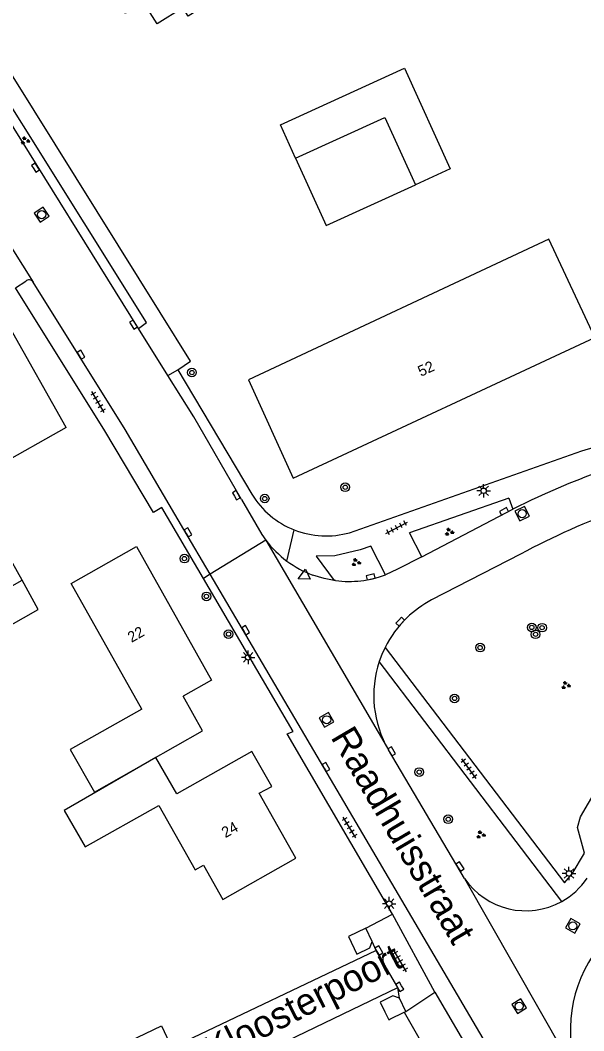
# Model space of a CAD drawing. Extents: x 136000 to 138005, y 398500 to 400500.
# Drawn here: x 137696.7 to 137748.9, y 399961.8 to 400055.3 of the extents above; entities that cross this region are included whole.
import ezdxf

# ---------------------------------------------------------------- set-up
doc = ezdxf.new("R2010")
doc.units = 0
for name, color, linetype in [('gg-afsc-muur', 7, 'Continuous'), ('gg-anno-huisnummerreeks BGT', 7, 'Continuous'), ('gg-anno-openbare ruimte label', 7, 'Continuous'), ('gg-bbg-gedigitaliseerde bebouwing', 7, 'Continuous'), ('gg-bbg-gedigitaliseerde bijgebouw', 7, 'Continuous'), ('gg-bbg-hoofdgebouw', 7, 'Continuous'), ('gg-bbg-luifel en loopbrug', 7, 'Continuous'), ('gg-knt-verharding', 7, 'Continuous'), ('gg-knt-verharding nz', 7, 'Continuous'), ('gt-grn-weggrens', 7, 'Continuous'), ('gt-symb-boom', 7, 'Continuous'), ('gt-symb-groenvak', 7, 'Continuous'), ('gt-symb-kolk', 7, 'Continuous'), ('gt-symb-lichtmast', 7, 'Continuous'), ('gt-symb-rioolschacht', 7, 'Continuous'), ('gt-symb-tegel verharding', 7, 'Continuous'), ('gt-symb-waterafsluiter', 7, 'Continuous')]:
    doc.layers.add(name, color=color, linetype=linetype)

# ---------------------------------------------------------------- blocks, each defined once
blk = doc.blocks.new('gt0-GRVAK')
at = {"layer": 'gt-symb-groenvak'}
for p, q in [((-0.11, 0.189), (-0.228, 0.24)), ((-0.182, 0.153), (0.088, 0.153)), ((-0.091, 0.211), (-0.156, 0.322)), ((-0.047, 0.214), (-0.047, 0.393)), ((-0.004, 0.211), (0.061, 0.322)), ((0.015, 0.189), (0.133, 0.24)), ((0.262, -0.052), (0.197, 0.059)), ((0.305, -0.049), (0.305, 0.13)), ((0.349, -0.052), (0.414, 0.059)), ((-0.245, -0.228), (-0.363, -0.177)), ((-0.318, -0.264), (-0.047, -0.264)), ((-0.226, -0.206), (-0.291, -0.095)), ((-0.183, -0.203), (-0.183, -0.024)), ((-0.139, -0.206), (-0.074, -0.095)), ((-0.12, -0.228), (-0.002, -0.177)), ((0.243, -0.074), (0.125, -0.023)), ((0.17, -0.11), (0.441, -0.11)), ((0.368, -0.074), (0.486, -0.023))]:
    blk.add_line(p, q, dxfattribs=at)
blk = doc.blocks.new('gt0-KOLK')
at = {"layer": 'gt-symb-kolk'}
blk.add_lwpolyline([(0, 0), (0.375, 0), (0.375, 0.4), (-0.375, 0.4), (-0.375, 0), (0, 0)], dxfattribs=at)
blk = doc.blocks.new('gt0-RS')
at = {"layer": 'gt-symb-rioolschacht'}
blk.add_lwpolyline([(-0.5, -0.5), (0.5, -0.5), (0.5, 0.5), (-0.5, 0.5)], close=True, dxfattribs=at)
blk.add_circle((0, 0), 0.375, dxfattribs=at)
blk = doc.blocks.new('gt0-TEG1')
at = {"layer": 'gt-symb-tegel verharding'}
for p, q in [((-1.125, 0), (1.125, 0)), ((-0.9, -0.25), (-0.9, 0.25)), ((-0.45, -0.25), (-0.45, 0.25)), ((0, -0.25), (0, 0.25)), ((0.45, -0.25), (0.45, 0.25)), ((0.9, -0.25), (0.9, 0.25))]:
    blk.add_line(p, q, dxfattribs=at)
blk = doc.blocks.new('gt0-BOOM')
at = {"layer": 'gt-symb-boom'}
for radius in [0.4, 0.2]:
    blk.add_circle((0, 0), radius, dxfattribs=at)
blk = doc.blocks.new('gt0-WAFSL')
at = {"layer": 'gt-symb-waterafsluiter'}
for p, q in [((-0.5, -0.333), (0, 0.667)), ((0, 0.667), (0.5, -0.333)), ((0.5, -0.333), (-0.5, -0.333))]:
    blk.add_line(p, q, dxfattribs=at)
blk = doc.blocks.new('gt0-LMAST')
at = {"layer": 'gt-symb-lichtmast'}
for p, q in [((-0.182, 0.173), (-0.447, 0.438)), ((-0.005, 0.246), (-0.005, 0.621)), ((0.172, 0.173), (0.437, 0.438)), ((-0.255, -0.004), (-0.63, -0.004)), ((-0.182, -0.181), (-0.447, -0.446)), ((-0.005, -0.254), (-0.005, -0.629)), ((0.437, -0.446), (0.172, -0.181)), ((0.245, -0.004), (0.62, -0.004))]:
    blk.add_line(p, q, dxfattribs=at)
blk.add_circle((-0.005, -0.004), 0.25, dxfattribs=at)

msp = doc.modelspace()

# ---------------------------------------------------------------- linework, layer by layer
at = {"layer": 'gg-afsc-muur'}
msp.add_lwpolyline([(137732.294, 399963.513), (137738.71, 399952.264), (137739.354, 399951.204)], dxfattribs=at)
at = {"layer": 'gg-bbg-gedigitaliseerde bebouwing'}
msp.add_line((137714.46, 399994.24), (137711.82, 399992.751), dxfattribs=at)
for points in [[(137701, 400017.63), (137694.527, 400013.978), (137690.474, 400021.278), (137679.478, 400015.173)], [(137708.012, 399991.569), (137701.45, 400003.2), (137707.5, 400006.6)], [(137708.012, 399991.569), (137701.381, 399987.828), (137703.605, 399983.885), (137713.631, 399989.541), (137711.82, 399992.751)], [(137709.298, 399987.081), (137700.814, 399982.176), (137702.759, 399978.812), (137709.574, 399982.649), (137712.941, 399976.67), (137713.707, 399977.102), (137715.489, 399973.937), (137722.26, 399977.75)]]:
    msp.add_lwpolyline(points, dxfattribs=at)
at = {"layer": 'gg-bbg-gedigitaliseerde bijgebouw'}
msp.add_line((137690.61, 399999.93), (137696.926, 400003.48), dxfattribs=at)
for points in [[(137722.231, 400042.561), (137720.828, 400045.636), (137732.306, 400050.873), (137736.555, 400041.558), (137733.334, 400040.089)], [(137722.231, 400042.561), (137730.488, 400046.328), (137733.334, 400040.089)], [(137696.926, 400003.48), (137695.467, 400006.077), (137689.251, 400002.584), (137690.61, 399999.93)]]:
    msp.add_lwpolyline(points, dxfattribs=at)
at = {"layer": 'gg-bbg-hoofdgebouw'}
msp.add_line((137707.5, 400006.6), (137714.46, 399994.24), dxfattribs=at)
for points in [[(137716.244, 400058.202), (137712.275, 400055.685), (137711.782, 400056.462), (137709.434, 400054.973), (137707.838, 400057.489), (137706.952, 400056.927), (137707.246, 400056.462), (137706.495, 400055.986), (137706.2, 400056.45)], [(137749.93, 400025.95), (137745.69, 400035.06), (137717.86, 400022.04), (137722.02, 400012.94), (137749.93, 400025.95)], [(137701, 400017.63), (137695.79, 400026.87), (137689.55, 400023.33), (137687.79, 400026.5)], [(137718.19, 399987.63), (137711.243, 399983.717), (137709.298, 399987.081)], [(137722.26, 399977.75), (137718.87, 399983.77), (137720.03, 399984.41), (137718.19, 399987.63)]]:
    msp.add_lwpolyline(points, dxfattribs=at)
at = {"layer": 'gg-bbg-luifel en loopbrug'}
for points in [[(137722.231, 400042.561), (137725.078, 400036.322), (137733.334, 400040.089)], [(137690.61, 399999.93), (137692.019, 399997.166), (137698.417, 400000.775), (137696.926, 400003.48)], [(137703.173, 399959.059), (137709.81, 399962.24), (137710.768, 399960.219)]]:
    msp.add_lwpolyline(points, dxfattribs=at)
at = {"layer": 'gg-knt-verharding'}
for p, q in [((137707.694, 400026.795), (137694.726, 400047.582)), ((137695.148, 400035.548), (137697.937, 400031.08)), ((137696.31, 400030.55), (137697.25, 400031.17)), ((137707.694, 400026.795), (137708.44, 400027.356)), ((137710.41, 400022.441), (137707.694, 400026.795)), ((137710.41, 400022.441), (137711.32, 400022.97)), ((137711.32, 400022.97), (137718.188, 400011.454)), ((137741.967, 400011.095), (137732.774, 400007.879)), ((137741.967, 400011.095), (137742.347, 400010.056)), ((137744.107, 400010.922), (137742.347, 400010.056)), ((137733.916, 400005.669), (137742.347, 400010.056)), ((137714.328, 400004.044), (137711.89, 400008.19)), ((137733.916, 400005.669), (137732.774, 400007.879)), ((137743.063, 400005.912), (137734.83, 400001.66)), ((137725.941, 400003.452), (137725.798, 400003.471)), ((137746.875, 399973.758), (137729.981, 399995.968)), ((137737.87, 399975.89), (137730.826, 399987.784)), ((137728.75, 399971.27), (137731.22, 399972.58)), ((137729.32, 399970.06), (137728.75, 399971.27)), ((137729.7, 399969.22), (137710.768, 399960.219)), ((137731.69, 399965.78), (137729.7, 399969.22)), ((137712.502, 399956.561), (137731.69, 399965.78)), ((137732.43, 399963.58), (137735.11, 399965.37)), ((137732.43, 399963.58), (137731.85, 399964.81)), ((137730.947, 399962.848), (137732.294, 399963.513)), ((137732.294, 399963.513), (137732.43, 399963.58))]:
    msp.add_line(p, q, dxfattribs=at)
for points in [[(137709.707, 400028.254), (137654.939, 400116.045), (137653.833, 400115.312)], [(137708.44, 400027.356), (137685.477, 400064.015), (137684.766, 400063.548)], [(137713.702, 400003.663), (137709.86, 400010.23), (137709.08, 400009.77), (137704.59, 400017.33), (137696.31, 400030.55)], [(137711.89, 400008.19), (137706.45, 400017.44), (137697.937, 400031.08)], [(137711.32, 400022.97), (137712.514, 400023.754), (137709.707, 400028.254)], [(137727.238, 400007.89), (137748.72, 400015.48), (137753.2, 400016.78), (137763.38, 400018.72), (137802.11, 400024.46)], [(137717.234, 400010.96), (137712.8, 400018.61), (137710.41, 400022.441)], [(137717.234, 400010.96), (137719.105, 400007.732), (137719.49, 400007.185)], [(137730.544, 400003.991), (137729.209, 400006.646), (137728.21, 400006.3), (137725.88, 400005.74), (137724.15, 400005.73), (137725.798, 400003.471)], [(137733.916, 400005.669), (137731.67, 400004.5), (137730.544, 400003.991)], [(137731.22, 399972.58), (137721.44, 399989.27), (137722, 399989.48), (137713.702, 400003.663)], [(137745.393, 399951.381), (137742.9, 399955.46), (137714.328, 400004.044)], [(137725.798, 400003.471), (137724.865, 400003.652), (137723.833, 400003.961)], [(137730.518, 399997.266), (137730.226, 399996.627), (137729.981, 399995.968)], [(137730.518, 399997.266), (137747.12, 399975.48), (137747.84, 399976.32), (137748.98, 399978.23), (137748.34, 399980.59), (137748.62, 399981.6), (137750.092, 399984.113), (137751.033, 399985.621), (137752.022, 399987.099), (137753.12, 399988.627)], [(137728.75, 399971.27), (137727.13, 399970.51), (137727.9, 399968.89), (137729.1, 399969.45), (137729.32, 399970.06)], [(137731.85, 399964.81), (137731.25, 399965.02), (137730.06, 399964.43), (137730.502, 399963.545)], [(137735.11, 399965.37), (137742.337, 399953.016), (137739.354, 399951.204)], [(137730.502, 399963.545), (137730.87, 399962.81), (137730.947, 399962.848)]]:
    msp.add_lwpolyline(points, dxfattribs=at)
for centre, radius, start, end in [((137697.555, 400030.828), 0.458, 33.41245, 131.66056), ((137773.181, 399949.598), 67.867, 108.16443, 115.366), ((137772.596, 399951.472), 61.935, 99.5411, 118.47931), ((137725.056, 400015.625), 8.036, 211.27194, 248.51366), ((137725.058, 400015.626), 8.037, 248.50099, 285.73517), ((137727.159, 400012.978), 9.611, 217.06515, 233.40935), ((137727.146, 400012.956), 9.586, 233.39382, 249.78025), ((137727.157, 400012.991), 9.616, 262.73481, 290.62275), ((137739.466, 399992.793), 10.006, 117.60009, 133.92078), ((137739.423, 399992.833), 9.947, 133.90262, 153.53339), ((137739.472, 399992.812), 10.002, 161.60764, 210.18219), ((137743.542, 399979.764), 6.869, 214.33528, 299.02485), ((137743.558, 399979.75), 6.849, 298.96289, 325.84354), ((137760.039, 399961.9), 12.372, 146.10054, 204.67877)]:
    msp.add_arc(centre, radius, start, end, dxfattribs=at)
at = {"layer": 'gg-knt-verharding nz'}
msp.add_line((137735.11, 399965.37), (137731.22, 399972.58), dxfattribs=at)
at = {"layer": 'gt-grn-weggrens'}
for p, q in [((137721.43, 400005.261), (137722.113, 400008.148)), ((137719.49, 400007.185), (137714.328, 400004.044)), ((137719.49, 400007.185), (137730.826, 399987.784)), ((137714.328, 400004.044), (137713.702, 400003.663)), ((137737.87, 399975.89), (137748.797, 399956.734)), ((137729.7, 399969.22), (137729.32, 399970.06)), ((137731.85, 399964.81), (137731.69, 399965.78))]:
    msp.add_line(p, q, dxfattribs=at)

# ---------------------------------------------------------------- block references
at = {"layer": 'gt-symb-boom'}
for p in [(137712.64, 400022.709), (137726.828, 400012.092), (137719.373, 400011.044), (137744.101, 399999.116), (137744.447, 399998.48), (137745.053, 399999.097), (137739.319, 399997.249), (137736.953, 399992.546), (137733.676, 399985.734), (137736.365, 399981.361)]:
    msp.add_blockref('gt0-BOOM', p, dxfattribs=at)
for p, rotation in [((137711.939, 400005.489), 120.3348058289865), ((137713.984, 400001.993), 120.3348058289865), ((137716.029, 399998.497), 120.33480583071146)]:
    msp.add_blockref('gt0-BOOM', p, dxfattribs=dict(at, rotation=rotation))
at = {"layer": 'gt-symb-groenvak'}
for p in [(137697.185, 400044.168), (137736.448, 400007.949), (137727.822, 400005.135), (137747.234, 399993.759), (137739.36, 399979.928)]:
    msp.add_blockref('gt0-GRVAK', p, dxfattribs=at)
at = {"layer": 'gt-symb-kolk'}
for p, rotation in [((137698.001, 400041.571), -57.99461679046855), ((137707.066, 400027.045), -58.2498030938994), ((137702.201, 400024.254), -57.99461679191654), ((137716.582, 400011.26), -60.511092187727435), ((137741.624, 400009.683), 27.769212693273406), ((137712.109, 400007.825), -59.743562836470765), ((137729.222, 400003.599), 12.479071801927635), ((137731.777, 399999.795), -132.8519084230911), ((137717.435, 399998.766), -59.48800062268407), ((137730.954, 399987.548), -58.741514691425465), ((137724.875, 399986.099), -59.74356283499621), ((137737.284, 399976.882), -57.040990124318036), ((137729.768, 399969.11), -59.99927221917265), ((137732.051, 399965.956), 120.25643716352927)]:
    msp.add_blockref('gt0-KOLK', p, dxfattribs=dict(at, rotation=rotation))
at = {"layer": 'gt-symb-lichtmast'}
for p in [(137739.644, 400011.772), (137717.846, 399996.354), (137747.544, 399976.351), (137730.906, 399973.555)]:
    msp.add_blockref('gt0-LMAST', p, dxfattribs=at)
at = {"layer": 'gt-symb-rioolschacht'}
for p, rotation in [((137698.733, 400037.327), 33.007061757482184), ((137743.207, 400009.645), 25.97571465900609), ((137725.106, 399990.576), 30.00072778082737), ((137747.895, 399971.491), 59.99927221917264), ((137742.926, 399964.059), 32.00538321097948)]:
    msp.add_blockref('gt0-RS', p, dxfattribs=dict(at, rotation=rotation))
at = {"layer": 'gt-symb-tegel verharding'}
for p, rotation in [((137703.942, 400019.975), 120.66892665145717), ((137731.59, 400008.345), 28.153346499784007), ((137738.292, 399986.046), 126.01052540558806), ((137727.218, 399980.598), 121.00306752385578), ((137731.926, 399968.221), 121.00306752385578)]:
    msp.add_blockref('gt0-TEG1', p, dxfattribs=dict(at, rotation=rotation))
at = {"layer": 'gt-symb-waterafsluiter', "rotation": 114.59100050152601}
msp.add_blockref('gt0-WAFSL', (137723.07, 400003.909), dxfattribs=at)

# ---------------------------------------------------------------- texts
at = {"layer": 'gg-anno-huisnummerreeks BGT'}
for s, rotation, p in [('52', 25, (137733.838, 400022.311)), ('22', 29.4, (137707.039, 399997.684)), ('24', 29.4, (137715.734, 399979.605))]:
    msp.add_text(s, height=1, rotation=rotation, dxfattribs=at).set_placement(p)
at = {"layer": 'gg-anno-openbare ruimte label'}
for s, rotation, p in [('Raadhuisstraat', 300.5, (137725.426, 399988.965)), ('Kloosterpoort', 27, (137714.599, 399958.721))]:
    msp.add_text(s, height=2.5, rotation=rotation, dxfattribs=at).set_placement(p)

doc.saveas('drawing.dxf')
